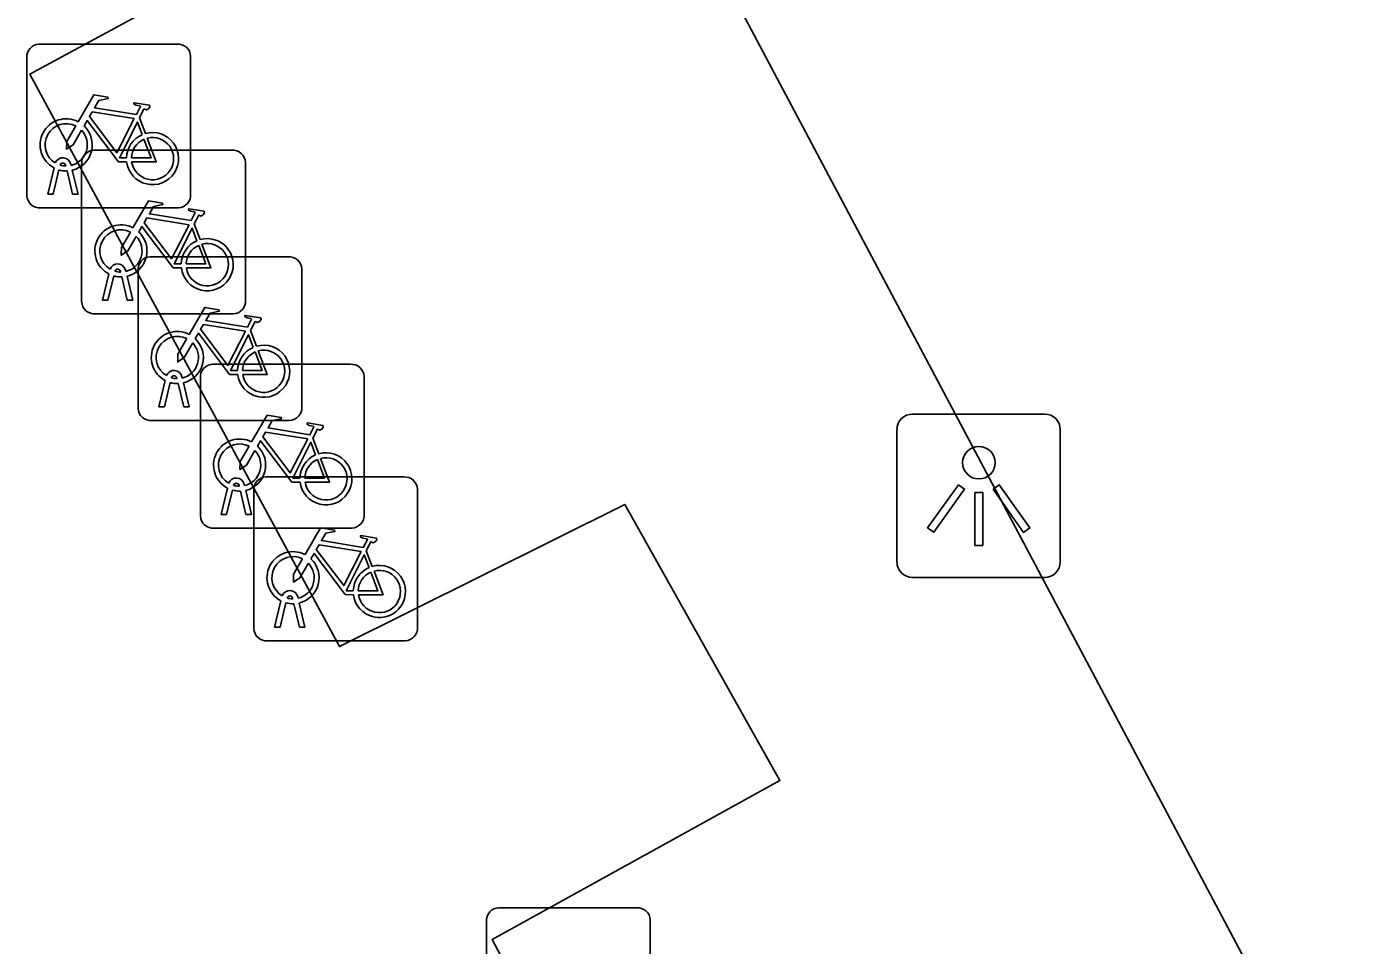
# Model space of a CAD drawing. Extents: x 162880 to 165536, y 384011 to 385179.
# Drawn here: x 163052.27 to 163060.47, y 384173.56 to 384179.16 of the extents above; entities that cross this region are included whole.
import ezdxf

# ---------------------------------------------------------------- set-up
doc = ezdxf.new("R2010")
doc.units = 0
for name, color, linetype in [('IMGEO_Fietsenrek', 7, 'Continuous'), ('IMGEO_Lichtpunt', 7, 'Continuous'), ('IMGEO_Rijbaan_lokaal_open', 7, 'Continuous')]:
    doc.layers.add(name, color=color, linetype=linetype)

msp = doc.modelspace()

# ---------------------------------------------------------------- linework, layer by layer
at = {"layer": 'IMGEO_Fietsenrek'}
for p, q in [((163052.3429, 384179.0505), (163053.1838, 384179.0505)), ((163053.1838, 384179.0505), (163052.3429, 384179.0505)), ((163052.2685, 384178.1259), (163052.2685, 384178.9668)), ((163052.2685, 384178.9668), (163052.2685, 384178.1259)), ((163053.2675, 384178.9761), (163053.2675, 384178.1352)), ((163053.2675, 384178.1352), (163053.2675, 384178.9761)), ((163052.9552, 384178.6002), (163052.9915, 384178.505)), ((163052.6769, 384178.4035), (163053.5178, 384178.4035)), ((163053.5178, 384178.4035), (163052.6769, 384178.4035)), ((163052.3955, 384178.1353), (163052.4338, 384178.2953)), ((163052.4642, 384178.2831), (163052.4289, 384178.1353)), ((163052.5059, 384178.3069), (163052.5049, 384178.3112)), ((163052.547, 384178.1353), (163052.5131, 384178.277)), ((163052.5366, 384178.3184), (163052.5384, 384178.3105)), ((163052.5454, 384178.2813), (163052.5804, 384178.1353)), ((163052.6025, 384177.4789), (163052.6025, 384178.3198)), ((163052.6025, 384178.3198), (163052.6025, 384177.4789)), ((163053.6015, 384178.3291), (163053.6015, 384177.4882)), ((163053.6015, 384177.4882), (163053.6015, 384178.3291)), ((163052.4289, 384178.1353), (163052.3955, 384178.1353)), ((163052.5804, 384178.1353), (163052.547, 384178.1353)), ((163053.1931, 384178.0515), (163052.3522, 384178.0515)), ((163052.3522, 384178.0515), (163053.1931, 384178.0515)), ((163053.2892, 384177.9532), (163053.3255, 384177.858)), ((163053.0209, 384177.7535), (163053.8618, 384177.7535)), ((163053.8618, 384177.7535), (163053.0209, 384177.7535)), ((163052.7295, 384177.4883), (163052.7678, 384177.6483)), ((163052.7982, 384177.6361), (163052.7629, 384177.4883)), ((163052.8399, 384177.6599), (163052.8389, 384177.6642)), ((163052.881, 384177.4883), (163052.8471, 384177.63)), ((163052.8706, 384177.6714), (163052.8724, 384177.6635)), ((163052.8794, 384177.6343), (163052.9144, 384177.4883)), ((163052.9465, 384176.8289), (163052.9465, 384177.6698)), ((163052.9465, 384177.6698), (163052.9465, 384176.8289)), ((163053.9455, 384177.6791), (163053.9455, 384176.8382)), ((163053.9455, 384176.8382), (163053.9455, 384177.6791)), ((163052.7629, 384177.4883), (163052.7295, 384177.4883)), ((163052.9144, 384177.4883), (163052.881, 384177.4883)), ((163053.5271, 384177.4045), (163052.6862, 384177.4045)), ((163052.6862, 384177.4045), (163053.5271, 384177.4045)), ((163053.6332, 384177.3032), (163053.6695, 384177.208)), ((163053.4009, 384177.0975), (163054.2418, 384177.0975)), ((163054.2418, 384177.0975), (163053.4009, 384177.0975)), ((163053.0735, 384176.8383), (163053.1118, 384176.9983)), ((163053.1422, 384176.9861), (163053.1069, 384176.8383)), ((163053.1839, 384177.0099), (163053.1829, 384177.0142)), ((163053.225, 384176.8383), (163053.1911, 384176.98)), ((163053.2146, 384177.0214), (163053.2164, 384177.0135)), ((163053.2234, 384176.9843), (163053.2584, 384176.8383)), ((163053.3265, 384176.1729), (163053.3265, 384177.0138)), ((163053.3265, 384177.0138), (163053.3265, 384176.1729)), ((163054.3255, 384177.0231), (163054.3255, 384176.1822)), ((163054.3255, 384176.1822), (163054.3255, 384177.0231)), ((163053.1069, 384176.8383), (163053.0735, 384176.8383)), ((163053.2584, 384176.8383), (163053.225, 384176.8383)), ((163053.8711, 384176.7545), (163053.0302, 384176.7545)), ((163053.0302, 384176.7545), (163053.8711, 384176.7545)), ((163054.0132, 384176.6472), (163054.0495, 384176.552)), ((163053.7269, 384176.4105), (163054.5678, 384176.4105)), ((163054.5678, 384176.4105), (163053.7269, 384176.4105)), ((163053.4535, 384176.1823), (163053.4918, 384176.3423)), ((163053.5222, 384176.3301), (163053.4869, 384176.1823)), ((163053.5639, 384176.3539), (163053.5629, 384176.3582)), ((163053.605, 384176.1823), (163053.5711, 384176.324)), ((163053.5946, 384176.3654), (163053.5964, 384176.3575)), ((163053.6034, 384176.3283), (163053.6384, 384176.1823)), ((163053.6525, 384175.4859), (163053.6525, 384176.3268)), ((163053.6525, 384176.3268), (163053.6525, 384175.4859)), ((163054.6515, 384176.3361), (163054.6515, 384175.4952)), ((163054.6515, 384175.4952), (163054.6515, 384176.3361)), ((163053.4869, 384176.1823), (163053.4535, 384176.1823)), ((163053.6384, 384176.1823), (163053.605, 384176.1823)), ((163054.2511, 384176.0985), (163053.4102, 384176.0985)), ((163053.4102, 384176.0985), (163054.2511, 384176.0985)), ((163054.3392, 384175.9602), (163054.3755, 384175.865)), ((163053.7795, 384175.4953), (163053.8178, 384175.6553)), ((163053.8899, 384175.6669), (163053.8889, 384175.6712)), ((163053.9206, 384175.6784), (163053.9224, 384175.6705)), ((163053.8482, 384175.6431), (163053.8129, 384175.4953)), ((163053.931, 384175.4953), (163053.8971, 384175.637)), ((163053.9294, 384175.6413), (163053.9644, 384175.4953)), ((163053.8129, 384175.4953), (163053.7795, 384175.4953)), ((163053.9644, 384175.4953), (163053.931, 384175.4953)), ((163054.5771, 384175.4115), (163053.7362, 384175.4115)), ((163053.7362, 384175.4115), (163054.5771, 384175.4115)), ((163055.1469, 384173.7835), (163055.9878, 384173.7835)), ((163055.9878, 384173.7835), (163055.1469, 384173.7835)), ((163055.0725, 384172.8589), (163055.0725, 384173.6998)), ((163055.0725, 384173.6998), (163055.0725, 384172.8589)), ((163056.0715, 384173.7091), (163056.0715, 384172.8682)), ((163056.0715, 384172.8682), (163056.0715, 384173.7091))]:
    msp.add_line(p, q, dxfattribs=at)
for points in [[(163052.5811, 384178.5772), (163052.6758, 384178.7407), (163052.762, 384178.7269), (163052.7637, 384178.7182), (163052.7076, 384178.7073), (163052.6814, 384178.662), (163052.9366, 384178.6212)], [(163052.9366, 384178.6212), (163052.9616, 384178.67), (163052.9565, 384178.674), (163052.9333, 384178.6777), (163052.9206, 384178.6852), (163052.9196, 384178.6883), (163052.9218, 384178.6929), (163053.0166, 384178.6778), (163053.0189, 384178.6675), (163053.0095, 384178.6551), (163052.9971, 384178.6487), (163052.9826, 384178.6549), (163052.9552, 384178.6002)], [(163052.9237, 384178.596), (163052.6669, 384178.637), (163052.6502, 384178.6082), (163052.8172, 384178.3879), (163052.9237, 384178.596)], [(163052.6018, 384178.5247), (163052.5502, 384178.4355), (163052.5103, 384178.4095), (163052.5115, 384178.457), (163052.566, 384178.5512)], [(163052.8768, 384178.3325), (163052.8271, 384178.3326), (163052.6364, 384178.5843), (163052.6174, 384178.5515)], [(163052.9717, 384178.498), (163052.9424, 384178.5748), (163052.833, 384178.3567), (163052.8757, 384178.3566)], [(163052.9057, 384178.3565), (163053.0256, 384178.3563), (163052.9824, 384178.4699)], [(163053.0022, 384178.4768), (163053.0572, 384178.3322), (163052.9071, 384178.3325)], [(163052.9151, 384177.9302), (163053.0098, 384178.0937), (163053.096, 384178.0799), (163053.0977, 384178.0712), (163053.0416, 384178.0603), (163053.0154, 384178.015), (163053.2706, 384177.9742)], [(163053.2706, 384177.9742), (163053.2956, 384178.023), (163053.2905, 384178.027), (163053.2673, 384178.0307), (163053.2546, 384178.0382), (163053.2536, 384178.0413), (163053.2558, 384178.0459), (163053.3506, 384178.0308), (163053.3529, 384178.0205), (163053.3435, 384178.0081), (163053.3311, 384178.0017), (163053.3166, 384178.0079), (163053.2892, 384177.9532)], [(163053.2577, 384177.949), (163053.0009, 384177.99), (163052.9842, 384177.9612), (163053.1512, 384177.7409), (163053.2577, 384177.949)], [(163052.9358, 384177.8777), (163052.8842, 384177.7885), (163052.8443, 384177.7625), (163052.8455, 384177.81), (163052.9, 384177.9042)], [(163053.2108, 384177.6855), (163053.1611, 384177.6856), (163052.9704, 384177.9373), (163052.9514, 384177.9045)], [(163053.3057, 384177.851), (163053.2764, 384177.9278), (163053.167, 384177.7097), (163053.2097, 384177.7096)], [(163053.2397, 384177.7095), (163053.3596, 384177.7093), (163053.3164, 384177.8229)], [(163053.3362, 384177.8298), (163053.3912, 384177.6852), (163053.2411, 384177.6855)], [(163053.2591, 384177.2802), (163053.3538, 384177.4437), (163053.44, 384177.4299), (163053.4417, 384177.4212), (163053.3856, 384177.4103), (163053.3594, 384177.365), (163053.6146, 384177.3242)], [(163053.6146, 384177.3242), (163053.6396, 384177.373), (163053.6345, 384177.377), (163053.6113, 384177.3807), (163053.5986, 384177.3882), (163053.5976, 384177.3913), (163053.5998, 384177.3959), (163053.6946, 384177.3808), (163053.6969, 384177.3705), (163053.6875, 384177.3581), (163053.6751, 384177.3517), (163053.6606, 384177.3579), (163053.6332, 384177.3032)], [(163053.6017, 384177.299), (163053.3449, 384177.34), (163053.3282, 384177.3112), (163053.4952, 384177.0909), (163053.6017, 384177.299)], [(163053.2798, 384177.2277), (163053.2282, 384177.1385), (163053.1883, 384177.1125), (163053.1895, 384177.16), (163053.244, 384177.2542)], [(163053.5548, 384177.0355), (163053.5051, 384177.0356), (163053.3144, 384177.2873), (163053.2954, 384177.2545)], [(163053.6497, 384177.201), (163053.6204, 384177.2778), (163053.511, 384177.0597), (163053.5537, 384177.0596)], [(163053.5837, 384177.0595), (163053.7036, 384177.0593), (163053.6604, 384177.1729)], [(163053.6802, 384177.1798), (163053.7352, 384177.0352), (163053.5851, 384177.0355)], [(163053.6391, 384176.6242), (163053.7338, 384176.7877), (163053.82, 384176.7739), (163053.8217, 384176.7652), (163053.7656, 384176.7543), (163053.7394, 384176.709), (163053.9946, 384176.6682)], [(163053.9946, 384176.6682), (163054.0196, 384176.717), (163054.0145, 384176.721), (163053.9913, 384176.7247), (163053.9786, 384176.7322), (163053.9776, 384176.7353), (163053.9798, 384176.7399), (163054.0746, 384176.7248), (163054.0769, 384176.7145), (163054.0675, 384176.7021), (163054.0551, 384176.6957), (163054.0406, 384176.7019), (163054.0132, 384176.6472)], [(163053.9817, 384176.643), (163053.7249, 384176.684), (163053.7082, 384176.6552), (163053.8752, 384176.4349), (163053.9817, 384176.643)], [(163053.6598, 384176.5717), (163053.6082, 384176.4825), (163053.5683, 384176.4565), (163053.5695, 384176.504), (163053.624, 384176.5982)], [(163053.9348, 384176.3795), (163053.8851, 384176.3796), (163053.6944, 384176.6313), (163053.6754, 384176.5985)], [(163054.0297, 384176.545), (163054.0004, 384176.6218), (163053.891, 384176.4037), (163053.9337, 384176.4036)], [(163053.9637, 384176.4035), (163054.0836, 384176.4033), (163054.0404, 384176.5169)], [(163054.0602, 384176.5238), (163054.1152, 384176.3792), (163053.9651, 384176.3795)], [(163053.9651, 384175.9372), (163054.0598, 384176.1007), (163054.146, 384176.0869), (163054.1477, 384176.0782), (163054.0916, 384176.0673), (163054.0654, 384176.022), (163054.3206, 384175.9812)], [(163054.3077, 384175.956), (163054.0509, 384175.997), (163054.0342, 384175.9682), (163054.2012, 384175.7479), (163054.3077, 384175.956)], [(163054.3206, 384175.9812), (163054.3456, 384176.03), (163054.3405, 384176.034), (163054.3173, 384176.0377), (163054.3046, 384176.0452), (163054.3036, 384176.0483), (163054.3058, 384176.0529), (163054.4006, 384176.0378), (163054.4029, 384176.0275), (163054.3935, 384176.0151), (163054.3811, 384176.0087), (163054.3666, 384176.0149), (163054.3392, 384175.9602)], [(163053.9858, 384175.8847), (163053.9342, 384175.7955), (163053.8943, 384175.7695), (163053.8955, 384175.817), (163053.95, 384175.9112)], [(163054.2608, 384175.6925), (163054.2111, 384175.6926), (163054.0204, 384175.9443), (163054.0014, 384175.9115)], [(163054.3557, 384175.858), (163054.3264, 384175.9348), (163054.217, 384175.7167), (163054.2597, 384175.7166)], [(163054.2897, 384175.7165), (163054.4096, 384175.7163), (163054.3664, 384175.8299)], [(163054.3862, 384175.8368), (163054.4412, 384175.6922), (163054.2911, 384175.6925)]]:
    msp.add_lwpolyline(points, dxfattribs=at)
for centre, radius, start, end in [((163052.3462, 384178.9726), 0.0779, 92.4484, 184.28452), ((163052.3462, 384178.9726), 0.0779, 92.4484, 184.28452), ((163053.1896, 384178.9728), 0.0779, 2.4484, 94.28452), ((163053.1896, 384178.9728), 0.0779, 2.4484, 94.28452), ((163052.5081, 384178.4359), 0.159, 62.67661, 242.13685), ((163052.5081, 384178.4359), 0.129, 63.31916, 238.90302), ((163052.5081, 384178.4359), 0.129, 283.60429, 43.43025), ((163052.5081, 384178.4359), 0.159, 283.5766, 46.60424), ((163053.0347, 384178.3519), 0.159, 113.3408, 178.32165), ((163053.0347, 384178.3519), 0.159, 187.0065, 105.77075), ((163053.0347, 384178.3519), 0.129, 113.92302, 177.95563), ((163053.0347, 384178.3519), 0.129, 188.67146, 104.58832), ((163052.4879, 384178.3073), 0.0499, 12.8025, 158.69338), ((163052.6802, 384178.3256), 0.0779, 92.4484, 184.28452), ((163052.6802, 384178.3256), 0.0779, 92.4484, 184.28452), ((163053.5236, 384178.3258), 0.0779, 2.4484, 94.28452), ((163053.5236, 384178.3258), 0.0779, 2.4484, 94.28452), ((163052.5081, 384178.4359), 0.159, 253.99666, 271.78671), ((163052.4879, 384178.3073), 0.0174, 12.8025, 163.45023), ((163052.5081, 384178.4359), 0.129, 253.41502, 269.02044), ((163052.3464, 384178.1292), 0.0779, 182.4484, 274.28452), ((163052.3464, 384178.1292), 0.0779, 182.4484, 274.28452), ((163053.1898, 384178.1294), 0.0779, 272.4484, 4.28452), ((163053.1898, 384178.1294), 0.0779, 272.4484, 4.28452), ((163052.8421, 384177.7889), 0.159, 62.67661, 242.13685), ((163052.8421, 384177.7889), 0.129, 63.31916, 238.90302), ((163052.8421, 384177.7889), 0.129, 283.60429, 43.43025), ((163052.8421, 384177.7889), 0.159, 283.5766, 46.60424), ((163053.3687, 384177.7049), 0.159, 113.3408, 178.32165), ((163053.3687, 384177.7049), 0.159, 187.0065, 105.77075), ((163053.3687, 384177.7049), 0.129, 113.92302, 177.95563), ((163053.3687, 384177.7049), 0.129, 188.67146, 104.58832), ((163052.8219, 384177.6603), 0.0499, 12.8025, 158.69338), ((163053.0242, 384177.6756), 0.0779, 92.4484, 184.28452), ((163053.0242, 384177.6756), 0.0779, 92.4484, 184.28452), ((163053.8676, 384177.6758), 0.0779, 2.4484, 94.28452), ((163053.8676, 384177.6758), 0.0779, 2.4484, 94.28452), ((163052.8421, 384177.7889), 0.159, 253.99666, 271.78671), ((163052.8219, 384177.6603), 0.0174, 12.8025, 163.45023), ((163052.8421, 384177.7889), 0.129, 253.41502, 269.02044), ((163052.6804, 384177.4822), 0.0779, 182.4484, 274.28452), ((163052.6804, 384177.4822), 0.0779, 182.4484, 274.28452), ((163053.5238, 384177.4824), 0.0779, 272.4484, 4.28452), ((163053.5238, 384177.4824), 0.0779, 272.4484, 4.28452), ((163053.1861, 384177.1389), 0.159, 62.67661, 242.13685), ((163053.1861, 384177.1389), 0.129, 63.31916, 238.90302), ((163053.1861, 384177.1389), 0.129, 283.60429, 43.43025), ((163053.1861, 384177.1389), 0.159, 283.5766, 46.60424), ((163053.7127, 384177.0549), 0.159, 187.0065, 105.77075), ((163053.7127, 384177.0549), 0.159, 113.3408, 178.32165), ((163053.7127, 384177.0549), 0.129, 113.92302, 177.95563), ((163053.7127, 384177.0549), 0.129, 188.67146, 104.58832), ((163053.1659, 384177.0103), 0.0499, 12.8025, 158.69338), ((163053.4042, 384177.0196), 0.0779, 92.4484, 184.28452), ((163053.4042, 384177.0196), 0.0779, 92.4484, 184.28452), ((163054.2476, 384177.0198), 0.0779, 2.4484, 94.28452), ((163054.2476, 384177.0198), 0.0779, 2.4484, 94.28452), ((163053.1861, 384177.1389), 0.159, 253.99666, 271.78671), ((163053.1659, 384177.0103), 0.0174, 12.8025, 163.45023), ((163053.1861, 384177.1389), 0.129, 253.41502, 269.02044), ((163053.0244, 384176.8322), 0.0779, 182.4484, 274.28452), ((163053.0244, 384176.8322), 0.0779, 182.4484, 274.28452), ((163053.8678, 384176.8324), 0.0779, 272.4484, 4.28452), ((163053.8678, 384176.8324), 0.0779, 272.4484, 4.28452), ((163053.5661, 384176.4829), 0.159, 62.67661, 242.13685), ((163053.5661, 384176.4829), 0.129, 63.31916, 238.90302), ((163053.5661, 384176.4829), 0.129, 283.60429, 43.43025), ((163053.5661, 384176.4829), 0.159, 283.5766, 46.60424), ((163054.0927, 384176.3989), 0.159, 187.0065, 105.77075), ((163054.0927, 384176.3989), 0.159, 113.3408, 178.32165), ((163054.0927, 384176.3989), 0.129, 113.92302, 177.95563), ((163054.0927, 384176.3989), 0.129, 188.67146, 104.58832), ((163053.5459, 384176.3543), 0.0499, 12.8025, 158.69338), ((163053.7302, 384176.3326), 0.0779, 92.4484, 184.28452), ((163053.7302, 384176.3326), 0.0779, 92.4484, 184.28452), ((163054.5736, 384176.3328), 0.0779, 2.4484, 94.28452), ((163054.5736, 384176.3328), 0.0779, 2.4484, 94.28452), ((163053.5661, 384176.4829), 0.159, 253.99666, 271.78671), ((163053.5459, 384176.3543), 0.0174, 12.8025, 163.45023), ((163053.5661, 384176.4829), 0.129, 253.41502, 269.02044), ((163053.4044, 384176.1762), 0.0779, 182.4484, 274.28452), ((163053.4044, 384176.1762), 0.0779, 182.4484, 274.28452), ((163054.2478, 384176.1764), 0.0779, 272.4484, 4.28452), ((163054.2478, 384176.1764), 0.0779, 272.4484, 4.28452), ((163053.8921, 384175.7959), 0.159, 62.67661, 242.13685), ((163053.8921, 384175.7959), 0.129, 63.31916, 238.90302), ((163053.8921, 384175.7959), 0.159, 283.5766, 46.60424), ((163053.8921, 384175.7959), 0.129, 283.60429, 43.43025), ((163054.4187, 384175.7119), 0.159, 113.3408, 178.32165), ((163054.4187, 384175.7119), 0.159, 187.0065, 105.77075), ((163054.4187, 384175.7119), 0.129, 113.92302, 177.95563), ((163054.4187, 384175.7119), 0.129, 188.67146, 104.58832), ((163053.8719, 384175.6673), 0.0499, 12.8025, 158.69338), ((163053.8719, 384175.6673), 0.0174, 12.8025, 163.45023), ((163053.8921, 384175.7959), 0.129, 253.41502, 269.02044), ((163053.8921, 384175.7959), 0.159, 253.99666, 271.78671), ((163054.5738, 384175.4894), 0.0779, 272.4484, 4.28452), ((163054.5738, 384175.4894), 0.0779, 272.4484, 4.28452), ((163053.7304, 384175.4892), 0.0779, 182.4484, 274.28452), ((163053.7304, 384175.4892), 0.0779, 182.4484, 274.28452), ((163055.1502, 384173.7056), 0.0779, 92.4484, 184.28452), ((163055.1502, 384173.7056), 0.0779, 92.4484, 184.28452), ((163055.9936, 384173.7058), 0.0779, 2.4484, 94.28452), ((163055.9936, 384173.7058), 0.0779, 2.4484, 94.28452)]:
    msp.add_arc(centre, radius, start, end, dxfattribs=at)
at = {"layer": 'IMGEO_Lichtpunt'}
for p, q in [((163058.4786, 384176.7941), (163057.6715, 384176.7941)), ((163058.4786, 384176.7941), (163057.6715, 384176.7941)), ((163057.5768, 384176.6995), (163057.5768, 384175.8923)), ((163057.5768, 384176.6995), (163057.5768, 384175.8923)), ((163058.5733, 384175.8923), (163058.5733, 384176.6995)), ((163058.5733, 384175.8923), (163058.5733, 384176.6995)), ((163057.6715, 384175.7977), (163058.4786, 384175.7977)), ((163057.6715, 384175.7977), (163058.4786, 384175.7977))]:
    msp.add_line(p, q, dxfattribs=at)
for points in [[(163057.9512, 384176.3628), (163057.9897, 384176.3353), (163057.8024, 384176.0729), (163057.7639, 384176.1004), (163057.9512, 384176.3628)], [(163058.0527, 384176.3151), (163058.1, 384176.3151), (163058.1, 384175.9927), (163058.0527, 384175.9927), (163058.0527, 384176.3151)], [(163058.1626, 384176.3351), (163058.2012, 384176.3625), (163058.3879, 384176.0996), (163058.3493, 384176.0722), (163058.1626, 384176.3351)]]:
    msp.add_lwpolyline(points, dxfattribs=at)
msp.add_circle((163058.0764, 384176.4974), 0.0994, dxfattribs=at)
for centre, start, end in [((163057.6715, 384176.6995), 90, 180), ((163057.6715, 384176.6995), 90, 180), ((163058.4786, 384176.6995), 0, 90), ((163058.4786, 384176.6995), 0, 90), ((163057.6715, 384175.8923), 180, 270), ((163057.6715, 384175.8923), 180, 270), ((163058.4786, 384175.8923), 270, 0), ((163058.4786, 384175.8923), 270, 360)]:
    msp.add_arc(centre, 0.0946, start, end, dxfattribs=at)
at = {"layer": 'IMGEO_Rijbaan_lokaal_open'}
for points in [[(163078.842, 384200.503), (163080.048, 384198.225), (163053.853, 384184.48), (163067.382, 384158.999), (163093.542, 384172.882), (163094.565, 384170.805)], [(163054.063, 384179.83), (163052.287, 384178.867), (163054.175, 384175.376), (163055.916, 384176.243), (163056.863, 384174.559), (163055.106, 384173.59), (163056.97, 384170.073), (163058.726, 384170.986), (163059.667, 384169.233), (163057.934, 384168.301), (163059.75, 384164.783), (163061.515, 384165.685)]]:
    msp.add_lwpolyline(points, dxfattribs=at)

doc.saveas('drawing.dxf')
